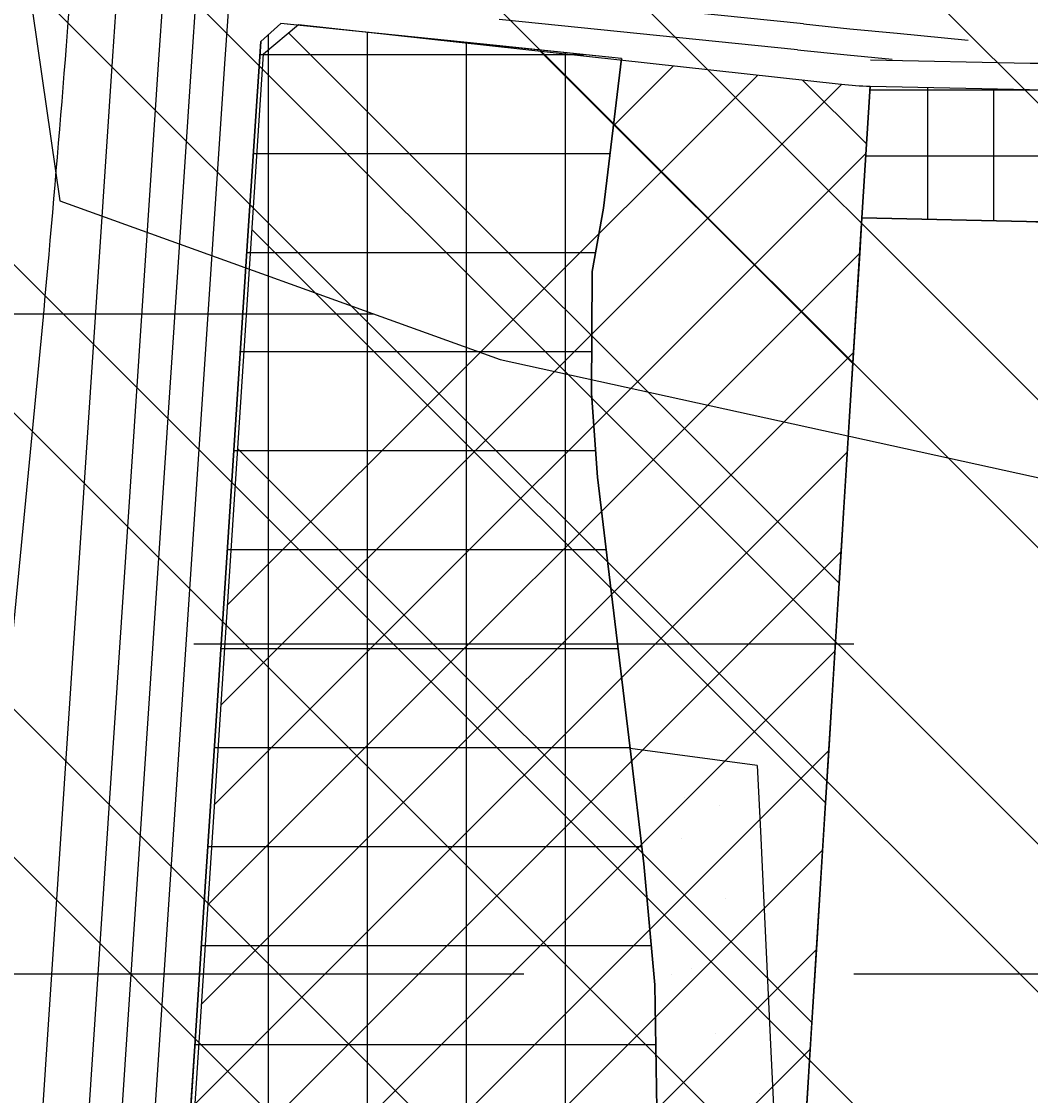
# Model space of a CAD drawing. Extents: x 419109 to 421295, y 4452223 to 4457798.
# Drawn here: x 420356.3 to 420509.2, y 4457188.4 to 4457351.2 of the extents above; entities that cross this region are included whole.
import ezdxf

# ---------------------------------------------------------------- set-up
doc = ezdxf.new("R2010")
doc.units = 0
for name, color, linetype in [('ADA', 7, 'Continuous'), ('ADAKENARI', 7, 'Continuous'), ('KALDIRIM', 7, 'Continuous'), ('KALDIRIM_FAT', 7, 'Continuous'), ('PL_K_K_D_K_C_A', 7, 'Continuous'), ('PL_K_TALI_IS_MRK', 7, 'Continuous'), ('PL_KON_MEV_250', 7, 'Continuous'), ('PL_TİCARET', 7, 'Continuous'), ('RAYLI_TOPLU_TAŞIMA_HATTI', 7, 'Continuous'), ('SN_TASKIN', 7, 'Continuous'), ('SN_TR_SIVILASMA', 7, 'Continuous'), ('SN_TR_TASKIN', 7, 'Continuous'), ('TR_KONUTDISIKCA', 7, 'Continuous'), ('TR_ORTAYOGUNKONUT', 7, 'Continuous'), ('TR_TALIISMERK', 7, 'Continuous'), ('TRFAT_PARKALANI', 7, 'Continuous'), ('TRFAT_TİCARET', 7, 'Continuous')]:
    doc.layers.add(name, color=color, linetype=linetype)

msp = doc.modelspace()

# ---------------------------------------------------------------- linework, layer by layer
at = {"layer": 'ADA'}
for p, q in [((420483.63, 4457321.42), (420484.87, 4457341.39)), ((420466.56, 4457046.71), (420483.63, 4457321.42))]:
    msp.add_line(p, q, dxfattribs=at)
at = {"layer": 'ADAKENARI'}
for p, q in [((420392.57, 4457348.14), (420395.63, 4457350.87)), ((420447.22, 4457345.59), (420395.63, 4457350.87)), ((420398.29, 4457350.71), (420480.5, 4457341.68)), ((420390.63, 4457318.69), (420392.57, 4457348.14)), ((420447.22, 4457345.59), (420444.51, 4457322.9)), ((420484.87, 4457341.39), (420509.02, 4457340.87)), ((420444.51, 4457322.9), (420442.78, 4457313.28)), ((420483.63, 4457321.42), (420508.58, 4457320.87)), ((420385.86, 4457245.96), (420390.63, 4457318.69)), ((420442.78, 4457313.28), (420442.69, 4457294.84)), ((420442.69, 4457294.84), (420443.56, 4457282.15)), ((420443.56, 4457282.15), (420445.13, 4457269.05)), ((420445.13, 4457269.05), (420448.51, 4457241)), ((420384.21, 4457220.86), (420385.86, 4457245.96)), ((420467.77, 4457238.46), (420448.51, 4457241)), ((420448.51, 4457241), (420450.61, 4457223.54)), ((420467.77, 4457238.46), (420468.3, 4457227.48)), ((420468.3, 4457227.48), (420468.41, 4457225.2)), ((420468.41, 4457225.2), (420469.85, 4457195.11)), ((420450.61, 4457223.54), (420452.25, 4457205.19)), ((420382.57, 4457195.89), (420384.21, 4457220.86)), ((420452.25, 4457205.19), (420452.56, 4457186.42)), ((420381.62, 4457181.36), (420382.57, 4457195.89)), ((420469.85, 4457195.11), (420471.2, 4457166.97))]:
    msp.add_line(p, q, dxfattribs=at)
for centre, radius, start, end in [((420485.96, 4457391.38), 50, 263.7307, 268.7496), ((420510.89, 4457426.85), 86, 268.7496, 280.6709), ((420510.89, 4457426.85), 106, 268.7496, 280.6709)]:
    msp.add_arc(centre, radius, start, end, dxfattribs=at)
at = {"layer": 'KALDIRIM'}
msp.add_line((420484.95, 4457345.39), (420509.11, 4457344.87), dxfattribs=at)
msp.add_arc((420510.89, 4457426.85), 82, 268.7496, 280.6709, dxfattribs=at)
at = {"layer": 'KALDIRIM_FAT'}
for p, q in [((420386.45, 4457587.03), (420370.12, 4457345.92)), ((420393.43, 4457586.58), (420377.11, 4457345.45)), ((420398.42, 4457586.26), (420382.1, 4457345.11)), ((420403.41, 4457585.94), (420387.09, 4457344.78)), ((420474.8, 4457350.81), (420429.11, 4457355.49)), ((420473.88, 4457346.89), (420428.7, 4457351.51)), ((420474.8, 4457350.81), (420481.78, 4457350.1)), ((420481.78, 4457350.1), (420488.97, 4457349.41)), ((420488.97, 4457349.41), (420499.72, 4457348.37)), ((420473.88, 4457346.89), (420481.39, 4457346.12)), ((420370.12, 4457345.92), (420299.04, 4456277.89)), ((420377.11, 4457345.45), (420312.53, 4456375.14)), ((420382.1, 4457345.11), (420352.55, 4456901.21)), ((420481.39, 4457346.12), (420488.23, 4457345.46)), ((420387.09, 4457344.78), (420357.63, 4456902.15))]:
    msp.add_line(p, q, dxfattribs=at)
at = {"layer": 'PL_K_K_D_K_C_A'}
msp.add_lwpolyline([(420364.8, 4456913.26), (420392.99, 4457346.27), (420398.29, 4457350.71), (420480.5, 4457341.68), (420481.04, 4457341.62), (420481.59, 4457341.57), (420482.13, 4457341.53), (420482.68, 4457341.49), (420483.22, 4457341.46), (420483.77, 4457341.43), (420484.32, 4457341.41), (420484.87, 4457341.39), (420483.63, 4457321.42), (420466.56, 4457046.71)], dxfattribs=at)
at = {"layer": 'PL_K_TALI_IS_MRK'}
msp.add_lwpolyline([(420511.34, 4457320.85), (420508.58, 4457320.87), (420483.63, 4457321.42), (420484.87, 4457341.39), (420509.02, 4457340.87), (420511.25, 4457340.85)], dxfattribs=at)
at = {"layer": 'PL_KON_MEV_250'}
msp.add_lwpolyline([(420508.58, 4457320.87), (420503.63, 4457320.98), (420493.63, 4457321.2), (420483.63, 4457321.42), (420483.29, 4457316.1), (420482.36, 4457301.02), (420482.25, 4457299.35), (420481.42, 4457285.94), (420480.49, 4457270.86), (420480.19, 4457266.06), (420479.55, 4457255.78), (420478.61, 4457240.7), (420478.12, 4457232.77), (420477.68, 4457225.62), (420476.74, 4457210.55), (420476.05, 4457199.48), (420475.8, 4457195.47), (420474.87, 4457180.39)], dxfattribs=at)
msp.add_arc((420510.89, 4457426.85), 106, 268.7496, 280.6709, dxfattribs=at)
at = {"layer": 'PL_TİCARET'}
for points in [[(420447.22, 4457345.59), (420428.29, 4457347.53), (420395.63, 4457350.87), (420392.57, 4457348.14), (420390.63, 4457318.69), (420385.86, 4457245.96), (420384.21, 4457220.86), (420382.57, 4457195.89), (420381.62, 4457181.36)], [(420452.56, 4457186.42), (420452.25, 4457205.19), (420450.61, 4457223.54), (420448.51, 4457241), (420445.13, 4457269.05), (420443.56, 4457282.15), (420442.69, 4457294.84), (420442.78, 4457313.28), (420444.51, 4457322.9), (420447.22, 4457345.59)]]:
    msp.add_lwpolyline(points, dxfattribs=at)
at = {"layer": 'RAYLI_TOPLU_TAŞIMA_HATTI'}
msp.add_line((420354.01, 4457247.7), (420358.37, 4457292.74), dxfattribs=at)
msp.add_arc((417372.28, 4457581.39), 3000, 354.4787, 355.77107, dxfattribs=at)
at = {"layer": 'SN_TASKIN'}
msp.add_lwpolyline([(420304.2, 4457786), (420304.13, 4457785.63), (420361.4, 4457753.33), (420365.13, 4457670.4), (420353.37, 4457516.08), (420349.76, 4457409.43), (420362.12, 4457324.02), (420428.86, 4457299.97), (420651.65, 4457251.03), (420800.51, 4457206.77), (420934.84, 4457119.42), (421005.12, 4457071.28), (421055.3, 4457008.56), (421130.37, 4456973.34), (421233.23, 4456921.91), (421285.98, 4456875.69)], dxfattribs=at)
at = {"layer": 'SN_TR_SIVILASMA'}
for p, q in [((421282.75, 4456566.35), (420138.42, 4457710.68)), ((421282.29, 4456521.91), (420118.46, 4457685.73)), ((421282.05, 4456499.69), (420108.49, 4457673.26)), ((421281.59, 4456455.25), (420088.53, 4457648.31)), ((421281.36, 4456433.03), (420079.09, 4457635.3)), ((421280.9, 4456388.6), (420066.93, 4457602.56)), ((421280.66, 4456366.38), (420060.85, 4457586.19)), ((421280.2, 4456321.94), (420048.69, 4457553.45)), ((421279.97, 4456299.72), (420042.61, 4457537.08))]:
    msp.add_line(p, q, dxfattribs=at)
at = {"layer": 'SN_TR_TASKIN'}
for p, q in [((420332.43, 4457306.9), (420409.63, 4457306.9)), ((420382.43, 4457256.9), (420482.43, 4457256.9)), ((420332.43, 4457206.9), (420432.43, 4457206.9)), ((420482.43, 4457206.9), (420582.43, 4457206.9))]:
    msp.add_line(p, q, dxfattribs=at)
at = {"layer": 'TR_KONUTDISIKCA'}
for p, q in [((420480.19, 4457266.06), (420396.79, 4457349.46)), ((420482.25, 4457299.35), (420434.91, 4457346.69)), ((420446, 4457335.37), (420455.1, 4457344.47)), ((420386.57, 4457247.66), (420480.59, 4457341.67)), ((420387.56, 4457262.78), (420467.84, 4457343.07)), ((420484.32, 4457332.64), (420474.63, 4457342.32)), ((420385.59, 4457232.53), (420484.23, 4457331.18)), ((420478.12, 4457232.77), (420391.26, 4457319.63)), ((420384.6, 4457217.4), (420483.29, 4457316.1)), ((420383.62, 4457202.28), (420482.36, 4457301.02)), ((420476.05, 4457199.48), (420389.1, 4457286.44)), ((420382.63, 4457187.15), (420481.42, 4457285.94)), ((420381.65, 4457172.02), (420480.49, 4457270.86)), ((420380.66, 4457156.89), (420479.55, 4457255.78)), ((420379.68, 4457141.77), (420478.61, 4457240.7)), ((420378.69, 4457126.64), (420477.68, 4457225.62)), ((420377.71, 4457111.51), (420476.74, 4457210.55)), ((420376.72, 4457096.39), (420475.8, 4457195.47))]:
    msp.add_line(p, q, dxfattribs=at)
at = {"layer": 'TR_ORTAYOGUNKONUT'}
msp.add_lwpolyline([(420508.58, 4457320.87), (420503.63, 4457320.98), (420493.63, 4457321.2), (420483.63, 4457321.42), (420483.29, 4457316.1), (420482.36, 4457301.02), (420482.25, 4457299.35), (420481.42, 4457285.94), (420480.49, 4457270.86), (420480.19, 4457266.06), (420479.55, 4457255.78), (420478.61, 4457240.7), (420478.12, 4457232.77), (420477.68, 4457225.62), (420476.74, 4457210.55), (420476.05, 4457199.48), (420475.8, 4457195.47), (420474.87, 4457180.39)], dxfattribs=at)
msp.add_arc((420510.89, 4457426.85), 106, 268.7496, 273.2201, dxfattribs=at)
at = {"layer": 'TR_TALIISMERK'}
for p, q in [((420484.83, 4457340.85), (420511.23, 4457340.85)), ((420493.63, 4457321.2), (420493.63, 4457341.2)), ((420503.63, 4457320.98), (420503.63, 4457340.98)), ((420484.21, 4457330.85), (420570.76, 4457330.85))]:
    msp.add_line(p, q, dxfattribs=at)
at = {"layer": 'TRFAT_PARKALANI'}
for p, q in [((420449.65, 4457236.31), (420449.65, 4457236.31)), ((420456.75, 4457233.54), (420456.75, 4457233.54)), ((420462.13, 4457232.35), (420462.13, 4457232.35)), ((420456.31, 4457227.33), (420456.31, 4457227.33)), ((420462.97, 4457218.35), (420462.97, 4457218.35)), ((420454.86, 4457206.77), (420454.86, 4457206.77)), ((420457.79, 4457207.73), (420457.79, 4457207.73)), ((420461.52, 4457197.79), (420461.52, 4457197.79)), ((420468.18, 4457188.81), (420468.18, 4457188.81))]:
    msp.add_line(p, q, dxfattribs=at)
at = {"layer": 'TRFAT_TİCARET'}
for p, q in [((420393.73, 4456895.23), (420393.73, 4457349.18)), ((420408.73, 4457126.75), (420408.73, 4457349.53)), ((420423.73, 4457126.75), (420423.73, 4457348)), ((420438.73, 4456879.14), (420438.73, 4457346.46)), ((420392.44, 4457346.17), (420441.56, 4457346.17)), ((420391.45, 4457331.17), (420445.5, 4457331.17)), ((420390.47, 4457316.17), (420443.3, 4457316.17)), ((420389.48, 4457301.17), (420442.72, 4457301.17)), ((420388.5, 4457286.17), (420443.28, 4457286.17)), ((420387.51, 4457271.17), (420444.88, 4457271.17)), ((420386.53, 4457256.17), (420446.68, 4457256.17)), ((420385.54, 4457241.17), (420448.49, 4457241.17)), ((420384.56, 4457226.17), (420450.29, 4457226.17)), ((420383.57, 4457211.17), (420451.72, 4457211.17)), ((420382.59, 4457196.17), (420452.4, 4457196.17))]:
    msp.add_line(p, q, dxfattribs=at)

doc.saveas('drawing.dxf')
